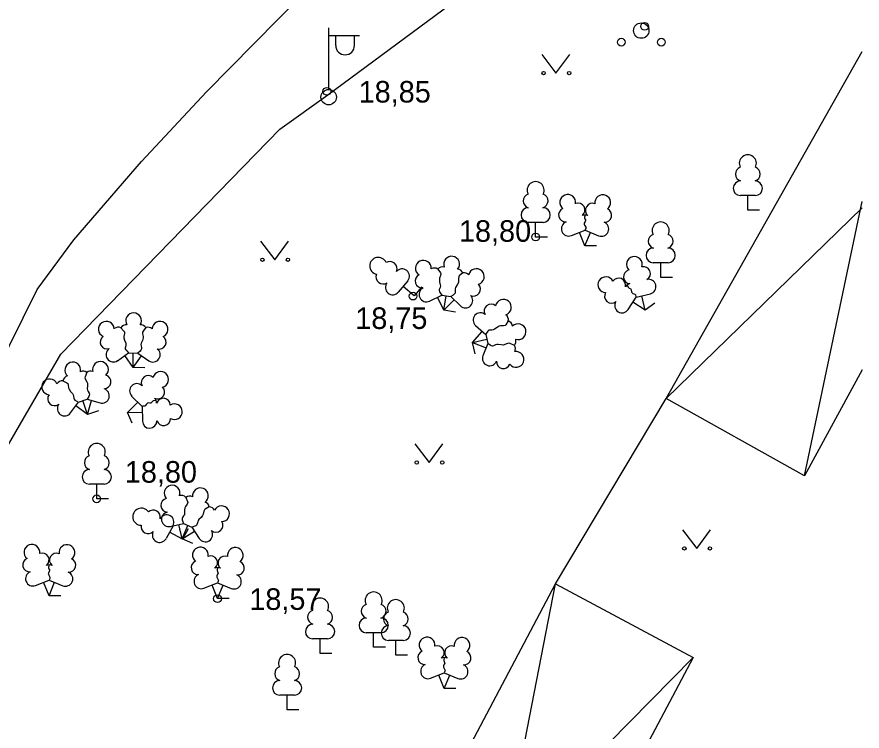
# Model space of a CAD drawing. Extents: x 713540 to 713867, y 6589774 to 6590061.
# Drawn here: x 713839.23 to 713866.67, y 6589974.67 to 6589997.86 of the extents above; entities that cross this region are included whole.
import ezdxf

# ---------------------------------------------------------------- set-up
doc = ezdxf.new("R2010")
doc.units = 0
for name, color, linetype in [('AED', 7, 'Continuous'), ('HALJASTUS', 7, 'Continuous'), ('HOONEDET', 7, 'Continuous'), ('KORGUS', 7, 'Continuous'), ('MPKAABEL', 7, 'Continuous'), ('POST', 7, 'Continuous'), ('PUU', 7, 'Continuous'), ('RAJATIS', 7, 'Continuous'), ('TEE', 7, 'Continuous')]:
    doc.layers.add(name, color=color, linetype=linetype)

msp = doc.modelspace()

# ---------------------------------------------------------------- linework, layer by layer
at = {"layer": 'AED'}
msp.add_lwpolyline([(713856.72, 6589979.45), (713860.31, 6589985.47)], dxfattribs=at)
at = {"layer": 'HALJASTUS'}
for p, q in [((713856.267, 6589996.637), (713856.73, 6589996.03)), ((713856.73, 6589996.03), (713857.176, 6589996.637)), ((713847.137, 6589990.577), (713847.6, 6589989.97)), ((713847.6, 6589989.97), (713848.046, 6589990.577)), ((713852.147, 6589983.997), (713852.61, 6589983.39)), ((713852.61, 6589983.39), (713853.056, 6589983.997)), ((713860.837, 6589981.207), (713861.3, 6589980.6)), ((713861.3, 6589980.6), (713861.746, 6589981.207))]:
    msp.add_line(p, q, dxfattribs=at)
for centre, radius in [((713859.5, 6589997.41), 0.25), ((713858.85, 6589997.035), 0.125), ((713860.15, 6589997.035), 0.125), ((713856.329, 6589996.03), 0.055), ((713857.158, 6589996.03), 0.055), ((713847.199, 6589989.97), 0.055), ((713848.028, 6589989.97), 0.055), ((713852.209, 6589983.39), 0.055), ((713853.038, 6589983.39), 0.055), ((713860.899, 6589980.6), 0.055), ((713861.728, 6589980.6), 0.055)]:
    msp.add_circle(centre, radius, dxfattribs=at)
at = {"layer": 'HOONEDET'}
for points in [[(713864.8, 6589982.96), (713866.671, 6589991.864)], [(713860.31, 6589985.47), (713866.671, 6589991.662)], [(713853.36, 6589962.2), (713856.72, 6589979.45)], [(713848.81, 6589964.5), (713861.18, 6589977.06)]]:
    msp.add_lwpolyline(points, dxfattribs=at)
at = {"layer": 'KORGUS'}
for centre in [(713859.61, 6589997.55), (713849.29, 6589995.44), (713856.07, 6589990.71), (713852.09, 6589988.79), (713841.82, 6589982.21), (713845.74, 6589978.97)]:
    msp.add_circle(centre, 0.125, dxfattribs=at)
at = {"layer": 'MPKAABEL'}
for points in [[(713849.32, 6589995.33), (713865.21, 6590007.08)], [(713829.48, 6589965.13), (713838.39, 6589983.02), (713840.65, 6589986.91), (713847.76, 6589994.21), (713849.32, 6589995.33)]]:
    msp.add_lwpolyline(points, dxfattribs=at)
at = {"layer": 'POST'}
for p, q in [((713849.35, 6589995.5), (713849.35, 6589997.5)), ((713849.35, 6589997.25), (713850.35, 6589997.25)), ((713849.577, 6589996.929), (713849.577, 6589997.25)), ((713850.189, 6589996.929), (713850.189, 6589997.25))]:
    msp.add_line(p, q, dxfattribs=at)
msp.add_circle((713849.35, 6589995.25), 0.25, dxfattribs=at)
msp.add_arc((713849.883, 6589996.929), 0.306, 180, 0, dxfattribs=at)
at = {"layer": 'PUU'}
for p, q in [((713863.2, 6589992.055), (713862.72, 6589992.055)), ((713862.96, 6589991.58), (713862.96, 6589992.055)), ((713863.34, 6589991.58), (713862.96, 6589991.58)), ((713856.31, 6589991.185), (713855.83, 6589991.185)), ((713856.07, 6589990.71), (713856.07, 6589991.185)), ((713856.45, 6589990.71), (713856.07, 6589990.71)), ((713857.23, 6589990.755), (713857.675, 6589990.93)), ((713857.67, 6589990.42), (713857.495, 6589990.86)), ((713857.67, 6589990.42), (713857.85, 6589990.86)), ((713857.675, 6589990.93), (713858.115, 6589990.75)), ((713858.05, 6589990.42), (713857.67, 6589990.42)), ((713860.37, 6589989.875), (713859.89, 6589989.875)), ((713860.13, 6589989.4), (713860.13, 6589989.875)), ((713860.51, 6589989.4), (713860.13, 6589989.4)), ((713851.918, 6589989.288), (713851.611, 6589988.919)), ((713852.13, 6589988.8), (713851.765, 6589989.104)), ((713852.373, 6589989.092), (713852.13, 6589988.8)), ((713852.623, 6589988.631), (713853.021, 6589988.823)), ((713853.021, 6589988.823), (713853.312, 6589988.774)), ((713853.09, 6589988.33), (713853.169, 6589988.798)), ((713859.335, 6589988.756), (713859.797, 6589988.868)), ((713859.63, 6589988.34), (713859.518, 6589988.802)), ((713853.09, 6589988.33), (713852.883, 6589988.755)), ((713853.09, 6589988.33), (713853.421, 6589988.67)), ((713853.312, 6589988.774), (713853.626, 6589988.473)), ((713859.077, 6589988.354), (713859.335, 6589988.756)), ((713859.63, 6589988.34), (713859.23, 6589988.594)), ((713859.938, 6589988.563), (713859.63, 6589988.34)), ((713853.465, 6589988.267), (713853.09, 6589988.33)), ((713854.118, 6589987.837), (713854.449, 6589987.544)), ((713854.02, 6589987.29), (713854.333, 6589987.645)), ((713854.449, 6589987.544), (713854.516, 6589987.257)), ((713854.02, 6589987.29), (713854.483, 6589987.398)), ((713854.106, 6589986.92), (713854.02, 6589987.29)), ((713854.02, 6589987.29), (713854.461, 6589987.116)), ((713854.516, 6589987.257), (713854.359, 6589986.85)), ((713842.492, 6589986.695), (713842.855, 6589986.947)), ((713842.855, 6589986.947), (713843.15, 6589986.943)), ((713843, 6589986.47), (713843.005, 6589986.945)), ((713843.15, 6589986.943), (713843.507, 6589986.695)), ((713843, 6589986.47), (713842.729, 6589986.858)), ((713843, 6589986.47), (713843.274, 6589986.857)), ((713843.38, 6589986.466), (713843, 6589986.47)), ((713842.952, 6589985.547), (713843.29, 6589985.209)), ((713840.967, 6589984.998), (713841.228, 6589985.353)), ((713841.52, 6589984.95), (713841.138, 6589985.229)), ((713841.228, 6589985.353), (713841.508, 6589985.446)), ((713841.52, 6589984.95), (713841.37, 6589985.401)), ((713841.508, 6589985.446), (713841.927, 6589985.328)), ((713841.52, 6589984.95), (713841.653, 6589985.405)), ((713842.82, 6589985.01), (713843.154, 6589985.346)), ((713841.881, 6589985.07), (713841.52, 6589984.95)), ((713842.82, 6589985.01), (713843.295, 6589985.02)), ((713842.971, 6589984.661), (713842.82, 6589985.01)), ((713843.29, 6589985.209), (713843.3, 6589984.733)), ((713842.06, 6589982.685), (713841.58, 6589982.685)), ((713841.82, 6589982.21), (713841.82, 6589982.685)), ((713842.2, 6589982.21), (713841.82, 6589982.21)), ((713844.207, 6589981.312), (713844.638, 6589981.406)), ((713844.638, 6589981.406), (713844.91, 6589981.29)), ((713844.298, 6589981.338), (713844.068, 6589980.917)), ((713844.6, 6589980.9), (713844.183, 6589981.127)), ((713844.59, 6589980.91), (713844.488, 6589981.372)), ((713844.59, 6589980.91), (713844.776, 6589981.347)), ((713844.59, 6589980.91), (713844.991, 6589981.163)), ((713844.782, 6589981.234), (713844.6, 6589980.9)), ((713844.91, 6589981.29), (713845.145, 6589980.923)), ((713844.94, 6589980.761), (713844.59, 6589980.91)), ((713839.83, 6589979.395), (713840.275, 6589979.57)), ((713840.27, 6589979.06), (713840.095, 6589979.5)), ((713840.27, 6589979.06), (713840.45, 6589979.5)), ((713840.275, 6589979.57), (713840.715, 6589979.39)), ((713845.3, 6589979.305), (713845.745, 6589979.48)), ((713845.745, 6589979.48), (713846.185, 6589979.3)), ((713845.74, 6589978.97), (713845.565, 6589979.41)), ((713845.74, 6589978.97), (713845.92, 6589979.41)), ((713840.65, 6589979.06), (713840.27, 6589979.06)), ((713846.12, 6589978.97), (713845.74, 6589978.97)), ((713851.05, 6589977.865), (713850.57, 6589977.865)), ((713850.81, 6589977.39), (713850.81, 6589977.865)), ((713849.31, 6589977.665), (713848.83, 6589977.665)), ((713849.07, 6589977.19), (713849.07, 6589977.665)), ((713851.77, 6589977.615), (713851.29, 6589977.615)), ((713851.53, 6589977.14), (713851.53, 6589977.615)), ((713851.19, 6589977.39), (713850.81, 6589977.39)), ((713849.45, 6589977.19), (713849.07, 6589977.19)), ((713851.91, 6589977.14), (713851.53, 6589977.14)), ((713852.66, 6589976.385), (713853.105, 6589976.56)), ((713853.1, 6589976.05), (713852.925, 6589976.49)), ((713853.1, 6589976.05), (713853.28, 6589976.49)), ((713853.105, 6589976.56), (713853.545, 6589976.38)), ((713853.48, 6589976.05), (713853.1, 6589976.05)), ((713848.24, 6589975.835), (713847.76, 6589975.835)), ((713848, 6589975.36), (713848, 6589975.835)), ((713848.38, 6589975.36), (713848, 6589975.36))]:
    msp.add_line(p, q, dxfattribs=at)
for points in [[(713857.675, 6589991.425), (713857.655, 6589991.35), (713857.655, 6589991.33), (713857.665, 6589991.3), (713857.685, 6589991.265), (713857.69, 6589991.245), (713857.675, 6589991.21), (713857.65, 6589991.16), (713857.645, 6589991.135), (713857.65, 6589991.12), (713857.66, 6589991.09), (713857.695, 6589991.03), (713857.7, 6589991.01), (713857.695, 6589990.99), (713857.68, 6589990.955), (713857.675, 6589990.93)], [(713852.896, 6589989.668), (713852.98, 6589989.55), (713852.99, 6589989.518), (713852.981, 6589989.464), (713852.952, 6589989.377), (713852.944, 6589989.333), (713852.951, 6589989.251), (713852.975, 6589989.155), (713852.977, 6589989.109), (713852.965, 6589989.066), (713852.94, 6589989.004), (713852.935, 6589988.975), (713852.948, 6589988.932), (713852.967, 6589988.898), (713853.021, 6589988.823)], [(713853.704, 6589989.546), (713853.592, 6589989.447), (713853.572, 6589989.42), (713853.563, 6589989.366), (713853.563, 6589989.275), (713853.56, 6589989.23), (713853.527, 6589989.154), (713853.473, 6589989.072), (713853.456, 6589989.029), (713853.453, 6589988.984), (713853.457, 6589988.917), (713853.452, 6589988.888), (713853.426, 6589988.852), (713853.396, 6589988.826), (713853.317, 6589988.774)], [(713859.045, 6589989.157), (713859.073, 6589989.085), (713859.085, 6589989.069), (713859.11, 6589989.05), (713859.147, 6589989.034), (713859.163, 6589989.02), (713859.171, 6589988.983), (713859.18, 6589988.928), (713859.191, 6589988.905), (713859.204, 6589988.896), (713859.229, 6589988.877), (713859.293, 6589988.849), (713859.309, 6589988.836), (713859.316, 6589988.817), (713859.325, 6589988.779), (713859.335, 6589988.756)], [(713855.18, 6589987.984), (713855.104, 6589987.861), (713855.078, 6589987.84), (713855.024, 6589987.827), (713854.933, 6589987.821), (713854.889, 6589987.811), (713854.816, 6589987.773), (713854.737, 6589987.714), (713854.696, 6589987.694), (713854.651, 6589987.689), (713854.584, 6589987.689), (713854.555, 6589987.682), (713854.521, 6589987.653), (713854.497, 6589987.622), (713854.449, 6589987.544)], [(713842.601, 6589987.762), (713842.703, 6589987.658), (713842.717, 6589987.628), (713842.717, 6589987.573), (713842.701, 6589987.483), (713842.7, 6589987.438), (713842.719, 6589987.358), (713842.758, 6589987.268), (713842.768, 6589987.222), (713842.762, 6589987.178), (713842.747, 6589987.113), (713842.746, 6589987.083), (713842.766, 6589987.043), (713842.791, 6589987.012), (713842.855, 6589986.947)], [(713843.418, 6589987.767), (713843.322, 6589987.652), (713843.307, 6589987.622), (713843.307, 6589987.567), (713843.321, 6589987.477), (713843.325, 6589987.432), (713843.304, 6589987.352), (713843.263, 6589987.262), (713843.253, 6589987.217), (713843.257, 6589987.172), (713843.272, 6589987.107), (713843.271, 6589987.077), (713843.251, 6589987.037), (713843.226, 6589987.008), (713843.155, 6589986.943)], [(713855.379, 6589987.192), (713855.244, 6589987.257), (713855.212, 6589987.265), (713855.158, 6589987.252), (713855.074, 6589987.217), (713855.031, 6589987.202), (713854.949, 6589987.204), (713854.852, 6589987.222), (713854.806, 6589987.222), (713854.763, 6589987.207), (713854.703, 6589987.177), (713854.674, 6589987.17), (713854.631, 6589987.181), (713854.596, 6589987.198), (713854.517, 6589987.252)], [(713841.493, 6589986.312), (713841.44, 6589986.172), (713841.436, 6589986.139), (713841.453, 6589986.087), (713841.496, 6589986.006), (713841.514, 6589985.965), (713841.521, 6589985.883), (713841.511, 6589985.785), (713841.516, 6589985.739), (713841.535, 6589985.698), (713841.57, 6589985.641), (713841.579, 6589985.612), (713841.573, 6589985.568), (713841.558, 6589985.532), (713841.512, 6589985.448)], [(713840.722, 6589986.041), (713840.852, 6589985.977), (713840.876, 6589985.953), (713840.893, 6589985.901), (713840.907, 6589985.811), (713840.921, 6589985.768), (713840.966, 6589985.698), (713841.032, 6589985.626), (713841.056, 6589985.586), (713841.065, 6589985.542), (713841.071, 6589985.475), (713841.081, 6589985.447), (713841.112, 6589985.415), (713841.146, 6589985.395), (713841.228, 6589985.353)], [(713843.744, 6589985.406), (713843.667, 6589985.394), (713843.649, 6589985.386), (713843.625, 6589985.365), (713843.601, 6589985.333), (713843.585, 6589985.32), (713843.547, 6589985.32), (713843.491, 6589985.323), (713843.466, 6589985.318), (713843.454, 6589985.307), (713843.431, 6589985.286), (713843.389, 6589985.23), (713843.373, 6589985.218), (713843.353, 6589985.214), (713843.315, 6589985.214), (713843.29, 6589985.209)], [(713844.716, 6589982.256), (713844.77, 6589982.122), (713844.772, 6589982.088), (713844.75, 6589982.038), (713844.701, 6589981.961), (713844.684, 6589981.919), (713844.671, 6589981.838), (713844.672, 6589981.739), (713844.664, 6589981.694), (713844.641, 6589981.655), (713844.602, 6589981.601), (713844.59, 6589981.573), (713844.593, 6589981.528), (713844.604, 6589981.491), (713844.638, 6589981.406)], [(713845.472, 6589981.949), (713845.34, 6589981.878), (713845.315, 6589981.857), (713845.293, 6589981.806), (713845.271, 6589981.717), (713845.258, 6589981.674), (713845.209, 6589981.608), (713845.136, 6589981.541), (713845.11, 6589981.504), (713845.097, 6589981.46), (713845.085, 6589981.395), (713845.073, 6589981.367), (713845.039, 6589981.338), (713845.004, 6589981.32), (713844.914, 6589981.288)], [(713840.275, 6589980.065), (713840.255, 6589979.99), (713840.255, 6589979.97), (713840.265, 6589979.94), (713840.285, 6589979.905), (713840.29, 6589979.885), (713840.275, 6589979.85), (713840.25, 6589979.8), (713840.245, 6589979.775), (713840.25, 6589979.76), (713840.26, 6589979.73), (713840.295, 6589979.67), (713840.3, 6589979.65), (713840.295, 6589979.63), (713840.28, 6589979.595), (713840.275, 6589979.57)], [(713845.745, 6589979.975), (713845.725, 6589979.9), (713845.725, 6589979.88), (713845.735, 6589979.85), (713845.755, 6589979.815), (713845.76, 6589979.795), (713845.745, 6589979.76), (713845.72, 6589979.71), (713845.715, 6589979.685), (713845.72, 6589979.67), (713845.73, 6589979.64), (713845.765, 6589979.58), (713845.77, 6589979.56), (713845.765, 6589979.54), (713845.75, 6589979.505), (713845.745, 6589979.48)], [(713853.105, 6589977.055), (713853.085, 6589976.98), (713853.085, 6589976.96), (713853.095, 6589976.93), (713853.115, 6589976.895), (713853.12, 6589976.875), (713853.105, 6589976.84), (713853.08, 6589976.79), (713853.075, 6589976.765), (713853.08, 6589976.75), (713853.09, 6589976.72), (713853.125, 6589976.66), (713853.13, 6589976.64), (713853.125, 6589976.62), (713853.11, 6589976.585), (713853.105, 6589976.56)]]:
    msp.add_lwpolyline(points, dxfattribs=at)
for centre, radius, start, end in [((713862.96, 6589993.1), 0.277, 332.5799, 207.4201), ((713862.79, 6589992.753), 0.233, 109.0217, 253.1415), ((713863.13, 6589992.753), 0.233, 286.8508, 70.9859), ((713856.07, 6589992.23), 0.277, 332.5799, 207.4201), ((713862.723, 6589992.292), 0.238, 90.0016, 269.3953), ((713863.197, 6589992.292), 0.238, 270.6047, 89.9984), ((713855.9, 6589991.883), 0.233, 109.0217, 253.1415), ((713856.24, 6589991.883), 0.233, 286.8508, 70.9859), ((713857.113, 6589991.834), 0.256, 350.4856, 111.5002), ((713857.113, 6589991.834), 0.256, 111.5027, 232.5173), ((713857.448, 6589991.584), 0.224, 308.5041, 111.5725), ((713858.249, 6589991.825), 0.256, 67.6168, 188.6314), ((713858.249, 6589991.825), 0.256, 306.5997, 67.6143), ((713855.833, 6589991.422), 0.238, 90.0016, 269.3953), ((713856.307, 6589991.422), 0.238, 270.6047, 89.9984), ((713857.039, 6589991.423), 0.224, 111.4304, 274.4987), ((713857.911, 6589991.579), 0.225, 67.7016, 230.5126), ((713858.316, 6589991.413), 0.224, 264.6183, 67.6866), ((713857.674, 6589991.187), 0.237, 66.7655, 111.5015), ((713857.144, 6589990.978), 0.237, 111.5014, 291.5004), ((713858.205, 6589990.97), 0.237, 247.6166, 67.6155), ((713860.13, 6589990.92), 0.277, 332.5799, 207.4201), ((713859.96, 6589990.573), 0.233, 109.0217, 253.1415), ((713860.3, 6589990.573), 0.233, 286.8508, 70.9859), ((713859.893, 6589990.112), 0.238, 90.0016, 269.3953), ((713860.367, 6589990.112), 0.238, 270.6047, 89.9984), ((713850.961, 6589989.771), 0.277, 22.8566, 257.6968), ((713851.337, 6589989.68), 0.233, 337.1275, 121.2626), ((713852.424, 6589989.696), 0.256, 116.0085, 237.0231), ((713852.424, 6589989.696), 0.256, 354.9914, 116.006), ((713853.342, 6589989.829), 0.256, 80.4708, 201.4855), ((713853.342, 6589989.829), 0.256, 319.4537, 80.4683), ((713859.276, 6589989.818), 0.256, 103.4772, 224.4918), ((713859.276, 6589989.818), 0.256, 342.46, 103.4746), ((713851.734, 6589989.438), 0.238, 320.8814, 140.2751), ((713852.783, 6589989.501), 0.202, 55.7078, 121.2108), ((713853.052, 6589989.54), 0.202, 75.266, 140.769), ((713853.521, 6589989.462), 0.202, 24.8552, 85.6731), ((713854.146, 6589989.423), 0.256, 45.9916, 167.0062), ((713859.146, 6589989.42), 0.225, 103.562, 266.373), ((713859.572, 6589989.523), 0.224, 300.4787, 103.5469), ((713851.119, 6589989.419), 0.233, 159.2984, 303.4182), ((713852.382, 6589989.28), 0.224, 115.9362, 279.0045), ((713853.744, 6589989.349), 0.202, 40.7868, 101.6047), ((713854.146, 6589989.423), 0.256, 284.9745, 45.9891), ((713858.35, 6589989.16), 0.256, 26.3459, 147.3605), ((713858.768, 6589989.153), 0.224, 344.3645, 147.4328), ((713851.43, 6589989.073), 0.238, 140.2783, 319.672), ((713854.057, 6589989.015), 0.224, 242.9931, 46.0614), ((713858.35, 6589989.16), 0.256, 147.3631, 268.3777), ((713859.184, 6589988.964), 0.237, 102.6259, 147.3619), ((713859.741, 6589989.099), 0.237, 283.477, 103.4759), ((713852.521, 6589988.845), 0.237, 116.0073, 296.0062), ((713853.79, 6589988.644), 0.237, 225.9914, 45.9904), ((713858.531, 6589988.783), 0.224, 147.2908, 310.359), ((713854.624, 6589988.309), 0.224, 48.5894, 211.6577), ((713855.024, 6589988.431), 0.256, 48.6617, 169.6763), ((713855.024, 6589988.431), 0.256, 287.6445, 48.6592), ((713858.876, 6589988.484), 0.237, 147.3618, 327.3607), ((713843.016, 6589987.99), 0.256, 89.3961, 210.4108), ((713843.016, 6589987.99), 0.256, 328.379, 89.3936), ((713854.277, 6589988.013), 0.237, 48.6604, 228.6593), ((713842.13, 6589987.716), 0.256, 3.9167, 124.9313), ((713843.874, 6589987.714), 0.256, 54.9169, 175.9315), ((713854.983, 6589988.025), 0.202, 348.361, 53.8639), ((713855.123, 6589987.791), 0.202, 7.9192, 73.4222), ((713842.13, 6589987.716), 0.256, 124.9338, 245.9484), ((713842.515, 6589987.58), 0.202, 64.6331, 130.1361), ((713842.775, 6589987.66), 0.202, 84.1914, 149.6943), ((713843.25, 6589987.655), 0.202, 33.7805, 94.5984), ((713843.488, 6589987.578), 0.202, 49.7121, 110.53), ((713843.874, 6589987.714), 0.256, 293.8998, 54.9144), ((713855.5, 6589987.635), 0.256, 13.124, 134.1386), ((713855.5, 6589987.635), 0.256, 252.1069, 13.1215), ((713842.153, 6589987.299), 0.224, 124.8615, 287.9298), ((713843.849, 6589987.297), 0.224, 251.9184, 54.9867), ((713855.23, 6589987.328), 0.202, 317.5084, 18.3263), ((713855.212, 6589987.079), 0.202, 333.44, 34.2579), ((713842.358, 6589986.891), 0.237, 124.9326, 304.9315), ((713843.643, 6589986.889), 0.237, 234.9167, 54.9157), ((713855.436, 6589986.736), 0.256, 338.6448, 99.6594), ((713841.04, 6589986.392), 0.256, 108.392, 229.4066), ((713841.04, 6589986.392), 0.256, 347.3749, 108.3895), ((713841.941, 6589986.41), 0.256, 73.9128, 194.9274), ((713841.941, 6589986.41), 0.256, 312.8956, 73.9103), ((713854.58, 6589986.765), 0.237, 158.6446, 338.6435), ((713855.024, 6589986.662), 0.224, 175.6463, 338.7145), ((713855.436, 6589986.736), 0.256, 217.6276, 338.6423), ((713841.371, 6589986.152), 0.202, 52.7764, 113.5943), ((713841.621, 6589986.157), 0.202, 68.708, 129.5259), ((713843.895, 6589986.084), 0.256, 44.9768, 165.9915), ((713840.291, 6589985.845), 0.256, 22.9125, 143.9272), ((713840.92, 6589986.002), 0.202, 103.1872, 168.6902), ((713842.054, 6589986.008), 0.224, 270.9143, 73.9825), ((713843.488, 6589985.988), 0.224, 44.9045, 207.9728), ((713843.895, 6589986.084), 0.256, 283.9597, 44.9743), ((713840.291, 6589985.845), 0.256, 143.9297, 264.9443), ((713840.7, 6589985.841), 0.202, 83.6289, 149.1319), ((713841.991, 6589985.556), 0.237, 253.9126, 73.9115), ((713843.123, 6589985.715), 0.237, 44.9756, 224.9745), ((713843.799, 6589985.678), 0.224, 241.9783, 45.0466), ((713840.45, 6589985.458), 0.224, 143.8574, 306.9257), ((713840.776, 6589985.139), 0.237, 143.9284, 323.9273), ((713843.525, 6589985.312), 0.237, 0.2397, 44.9756), ((713843.979, 6589985.251), 0.225, 1.1757, 163.9868), ((713844.34, 6589985.039), 0.256, 1.0909, 122.1056), ((713844.34, 6589985.039), 0.256, 240.0738, 1.0884), ((713843.538, 6589984.739), 0.237, 181.0908, 1.0897), ((713843.988, 6589984.813), 0.224, 198.0924, 1.1607), ((713841.82, 6589983.73), 0.277, 332.5799, 207.4201), ((713841.65, 6589983.383), 0.233, 109.0217, 253.1415), ((713841.99, 6589983.383), 0.233, 286.8508, 70.9859), ((713841.583, 6589982.922), 0.238, 90.0016, 269.3953), ((713842.057, 6589982.922), 0.238, 270.6047, 89.9984), ((713844.263, 6589982.394), 0.256, 102.436, 223.4506), ((713844.263, 6589982.394), 0.256, 341.4189, 102.4335), ((713845.186, 6589982.308), 0.256, 66.8983, 187.9129), ((713845.186, 6589982.308), 0.256, 305.8812, 66.8958), ((713844.125, 6589982), 0.224, 102.3637, 265.432), ((713844.566, 6589982.121), 0.202, 42.1353, 107.6383), ((713844.838, 6589982.095), 0.202, 61.6935, 127.1965), ((713845.274, 6589981.909), 0.202, 11.2827, 72.1006), ((713845.465, 6589981.747), 0.202, 27.2143, 88.0322), ((713845.873, 6589981.725), 0.256, 32.4191, 153.4337), ((713843.266, 6589981.628), 0.277, 33.9683, 268.8085), ((713843.652, 6589981.611), 0.233, 348.2392, 132.3743), ((713844.088, 6589981.45), 0.238, 331.9931, 151.3868), ((713844.158, 6589981.544), 0.237, 102.4347, 282.4337), ((713845.873, 6589981.725), 0.256, 271.402, 32.4166), ((713845.69, 6589981.349), 0.224, 229.4206, 32.4889), ((713843.489, 6589981.312), 0.233, 170.4102, 314.53), ((713843.861, 6589981.033), 0.238, 151.39, 330.7837), ((713845.344, 6589981.051), 0.237, 212.4189, 32.4178), ((713839.713, 6589980.474), 0.256, 111.5027, 232.5173), ((713839.713, 6589980.474), 0.256, 350.4856, 111.5002), ((713840.849, 6589980.465), 0.256, 67.6168, 188.6314), ((713840.849, 6589980.465), 0.256, 306.5997, 67.6143), ((713845.183, 6589980.384), 0.256, 111.5027, 232.5173), ((713845.183, 6589980.384), 0.256, 350.4856, 111.5002), ((713846.319, 6589980.375), 0.256, 67.6168, 188.6314), ((713846.319, 6589980.375), 0.256, 306.5997, 67.6143), ((713840.048, 6589980.224), 0.224, 308.5041, 111.5725), ((713840.511, 6589980.219), 0.225, 67.7016, 230.5126), ((713845.518, 6589980.134), 0.224, 308.5041, 111.5725), ((713845.981, 6589980.129), 0.225, 67.7016, 230.5126), ((713839.639, 6589980.063), 0.224, 111.4304, 274.4987), ((713840.274, 6589979.827), 0.237, 66.7655, 111.5015), ((713840.916, 6589980.053), 0.224, 264.6183, 67.6866), ((713845.109, 6589979.973), 0.224, 111.4304, 274.4987), ((713846.386, 6589979.963), 0.224, 264.6183, 67.6866), ((713839.744, 6589979.618), 0.237, 111.5014, 291.5004), ((713840.805, 6589979.61), 0.237, 247.6166, 67.6155), ((713845.214, 6589979.528), 0.237, 111.5014, 291.5004), ((713845.744, 6589979.737), 0.237, 66.7655, 111.5015), ((713846.275, 6589979.52), 0.237, 247.6166, 67.6155), ((713850.81, 6589978.91), 0.277, 332.5799, 207.4201), ((713849.07, 6589978.71), 0.277, 332.5799, 207.4201), ((713851.53, 6589978.66), 0.277, 332.5799, 207.4201), ((713850.64, 6589978.563), 0.233, 109.0217, 253.1415), ((713850.98, 6589978.563), 0.233, 286.8508, 70.9859), ((713848.9, 6589978.363), 0.233, 109.0217, 253.1415), ((713849.24, 6589978.363), 0.233, 286.8508, 70.9859), ((713851.36, 6589978.313), 0.233, 109.0217, 253.1415), ((713851.7, 6589978.313), 0.233, 286.8508, 70.9859), ((713848.833, 6589977.902), 0.238, 90.0016, 269.3953), ((713849.307, 6589977.902), 0.238, 270.6047, 89.9984), ((713850.573, 6589978.102), 0.238, 90.0016, 269.3953), ((713851.047, 6589978.102), 0.238, 270.6047, 89.9984), ((713851.293, 6589977.852), 0.238, 90.0016, 269.3953), ((713851.767, 6589977.852), 0.238, 270.6047, 89.9984), ((713852.543, 6589977.464), 0.256, 111.5027, 232.5173), ((713852.543, 6589977.464), 0.256, 350.4856, 111.5002), ((713853.679, 6589977.455), 0.256, 67.6168, 188.6314), ((713853.679, 6589977.455), 0.256, 306.5997, 67.6143), ((713852.878, 6589977.214), 0.224, 308.5041, 111.5725), ((713853.341, 6589977.209), 0.225, 67.7016, 230.5126), ((713848, 6589976.88), 0.277, 332.5799, 207.4201), ((713852.469, 6589977.053), 0.224, 111.4304, 274.4987), ((713853.104, 6589976.817), 0.237, 66.7655, 111.5015), ((713853.746, 6589977.043), 0.224, 264.6183, 67.6866), ((713847.83, 6589976.533), 0.233, 109.0217, 253.1415), ((713848.17, 6589976.533), 0.233, 286.8508, 70.9859), ((713852.574, 6589976.608), 0.237, 111.5014, 291.5004), ((713853.635, 6589976.6), 0.237, 247.6166, 67.6155), ((713847.763, 6589976.072), 0.238, 90.0016, 269.3953), ((713848.237, 6589976.072), 0.238, 270.6047, 89.9984)]:
    msp.add_arc(centre, radius, start, end, dxfattribs=at)
at = {"layer": 'RAJATIS'}
for points in [[(713866.671, 6589986.4), (713864.8, 6589982.96), (713860.31, 6589985.47), (713866.671, 6589996.734)], [(713856.72, 6589979.45), (713861.18, 6589977.06), (713853.26, 6589962.11), (713848.81, 6589964.5), (713856.72, 6589979.45)]]:
    msp.add_lwpolyline(points, dxfattribs=at)
at = {"layer": 'TEE'}
msp.add_lwpolyline([(713815.93, 6589940.77), (713824.03, 6589957.09), (713827.45, 6589963.93), (713830.46, 6589970.28), (713832.64, 6589974.38), (713839.88, 6589989.01), (713841.08, 6589990.62), (713843.27, 6589993.16), (713845.38, 6589995.42), (713849.26, 6589999.36), (713853.21, 6590002.79), (713857.03, 6590005.94), (713860.48, 6590008.86), (713861.98, 6590009.43), (713864.03, 6590009.89), (713866.671, 6590010.167)], dxfattribs=at)

# ---------------------------------------------------------------- texts
at = {"layer": 'KORGUS'}
for s, p in [('18,85', (713850.323, 6589995.075)), ('18,80', (713853.581, 6589990.555)), ('18,75', (713850.213, 6589987.725)), ('18,80', (713842.731, 6589982.735)), ('18,57', (713846.773, 6589978.605))]:
    msp.add_text(s, height=0.7, dxfattribs=at).set_placement(p)

doc.saveas('drawing.dxf')
